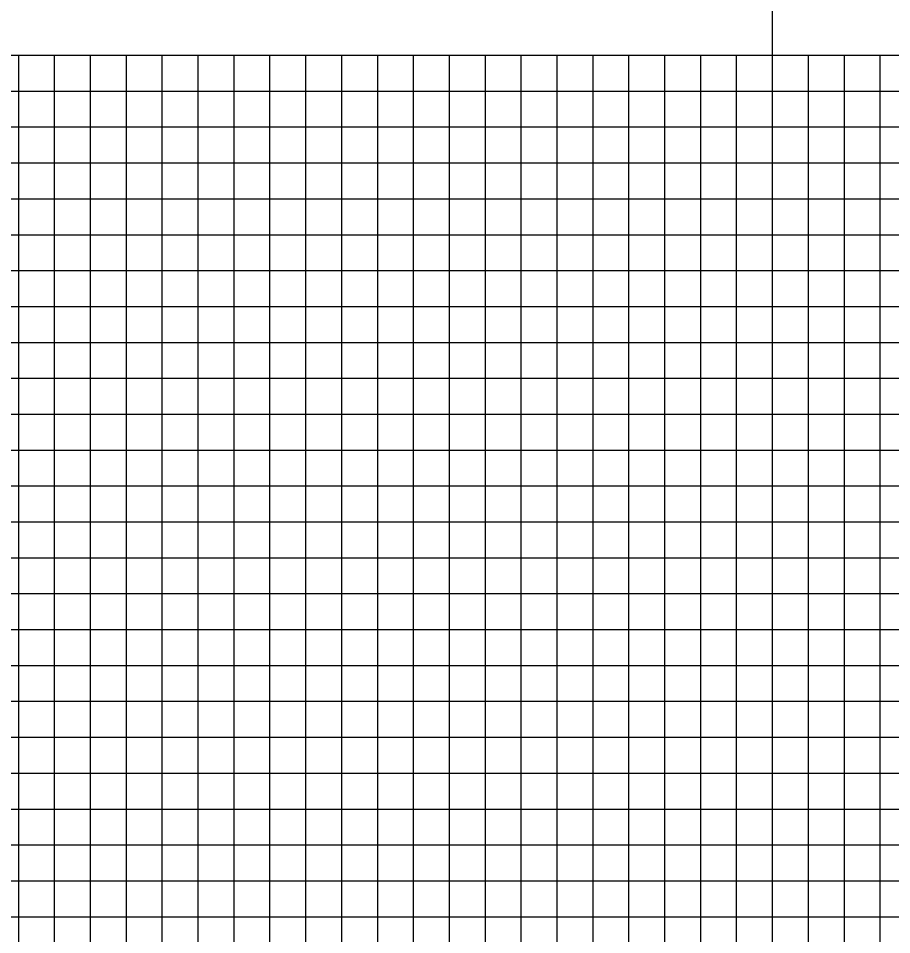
# Model space of a CAD drawing. Extents: x -90830 to 2015517, y -20856 to 836331.
# Drawn here: x 30373 to 31590, y -10022 to -8746 of the extents above; entities that cross this region are included whole.
import ezdxf

# ---------------------------------------------------------------- set-up
doc = ezdxf.new("R2010")
doc.units = 0
doc.layers.add('Level 1', color=7, linetype='Continuous')

msp = doc.modelspace()

# ---------------------------------------------------------------- linework, layer by layer
at = {"layer": 'Level 1'}
for p, q in [((31423.5, -3180.8), (31423.5, -11343.5)), ((28773.5, -8797.1), (30373.5, -8797.1)), ((30373.5, -8797.1), (30373.5, -9297.1)), ((30373.5, -8797.1), (30373.5, -9297.1)), ((30373.5, -8797.1), (31973.5, -8797.1)), ((30373.5, -8797.1), (30373.5, -9297.1)), ((30423.5, -8797.1), (30423.5, -9297.1)), ((30473.5, -8797.1), (30473.5, -9297.1)), ((30523.5, -8797.1), (30523.5, -9297.1)), ((30573.5, -8797.1), (30573.5, -9297.1)), ((30623.5, -8797.1), (30623.5, -9297.1)), ((30673.5, -8797.1), (30673.5, -9297.1)), ((30723.5, -8797.1), (30723.5, -9297.1)), ((30773.5, -8797.1), (30773.5, -9297.1)), ((30823.5, -8797.1), (30823.5, -9297.1)), ((30873.5, -8797.1), (30873.5, -9297.1)), ((30923.5, -8797.1), (30923.5, -9297.1)), ((30973.5, -8797.1), (30973.5, -9297.1)), ((31023.5, -8797.1), (31023.5, -9297.1)), ((31073.5, -8797.1), (31073.5, -9297.1)), ((31123.5, -8797.1), (31123.5, -9297.1)), ((31173.5, -8797.1), (31173.5, -9297.1)), ((31223.5, -8797.1), (31223.5, -9297.1)), ((31273.5, -8797.1), (31273.5, -9297.1)), ((31323.5, -8797.1), (31323.5, -9297.1)), ((31373.5, -8797.1), (31373.5, -9297.1)), ((31423.5, -8797.1), (31423.5, -9297.1)), ((31473.5, -8797.1), (31473.5, -9297.1)), ((31523.5, -8797.1), (31523.5, -9297.1)), ((31573.5, -8797.1), (31573.5, -9297.1)), ((28773.5, -8847.1), (30373.5, -8847.1)), ((30373.5, -8847.1), (31973.5, -8847.1)), ((28773.5, -8897.1), (30373.5, -8897.1)), ((30373.5, -8897.1), (31973.5, -8897.1)), ((28773.5, -8947.1), (30373.5, -8947.1)), ((30373.5, -8947.1), (31973.5, -8947.1)), ((28773.5, -8997.1), (30373.5, -8997.1)), ((30373.5, -8997.1), (31973.5, -8997.1)), ((28773.5, -9047.1), (30373.5, -9047.1)), ((30373.5, -9047.1), (31973.5, -9047.1)), ((28773.5, -9097.1), (30373.5, -9097.1)), ((30373.5, -9097.1), (31973.5, -9097.1)), ((28773.5, -9147.1), (30373.5, -9147.1)), ((30373.5, -9147.1), (31973.5, -9147.1)), ((28773.5, -9197.1), (30373.5, -9197.1)), ((30373.5, -9197.1), (31973.5, -9197.1)), ((28773.5, -9247.1), (30373.5, -9247.1)), ((30373.5, -9247.1), (31973.5, -9247.1)), ((28773.5, -9297.1), (30373.5, -9297.1)), ((28773.5, -9297.1), (30373.5, -9297.1)), ((30373.5, -9297.1), (30373.5, -9797.1)), ((30373.5, -9297.1), (30373.5, -9797.1)), ((30373.5, -9297.1), (31973.5, -9297.1)), ((30373.5, -9297.1), (31973.5, -9297.1)), ((30373.5, -9297.1), (30373.5, -9797.1)), ((30423.5, -9297.1), (30423.5, -9797.1)), ((30473.5, -9297.1), (30473.5, -9797.1)), ((30523.5, -9297.1), (30523.5, -9797.1)), ((30573.5, -9297.1), (30573.5, -9797.1)), ((30623.5, -9297.1), (30623.5, -9797.1)), ((30673.5, -9297.1), (30673.5, -9797.1)), ((30723.5, -9297.1), (30723.5, -9797.1)), ((30773.5, -9297.1), (30773.5, -9797.1)), ((30823.5, -9297.1), (30823.5, -9797.1)), ((30873.5, -9297.1), (30873.5, -9797.1)), ((30923.5, -9297.1), (30923.5, -9797.1)), ((30973.5, -9297.1), (30973.5, -9797.1)), ((31023.5, -9297.1), (31023.5, -9797.1)), ((31073.5, -9297.1), (31073.5, -9797.1)), ((31123.5, -9297.1), (31123.5, -9797.1)), ((31173.5, -9297.1), (31173.5, -9797.1)), ((31223.5, -9297.1), (31223.5, -9797.1)), ((31273.5, -9297.1), (31273.5, -9797.1)), ((31323.5, -9297.1), (31323.5, -9797.1)), ((31373.5, -9297.1), (31373.5, -9797.1)), ((31423.5, -9297.1), (31423.5, -9797.1)), ((31473.5, -9297.1), (31473.5, -9797.1)), ((31523.5, -9297.1), (31523.5, -9797.1)), ((31573.5, -9297.1), (31573.5, -9797.1)), ((28773.5, -9347.1), (30373.5, -9347.1)), ((30373.5, -9347.1), (31973.5, -9347.1)), ((28773.5, -9397.1), (30373.5, -9397.1)), ((30373.5, -9397.1), (31973.5, -9397.1)), ((28773.5, -9447.1), (30373.5, -9447.1)), ((30373.5, -9447.1), (31973.5, -9447.1)), ((28773.5, -9497.1), (30373.5, -9497.1)), ((30373.5, -9497.1), (31973.5, -9497.1)), ((28773.5, -9547.1), (30373.5, -9547.1)), ((30373.5, -9547.1), (31973.5, -9547.1)), ((28773.5, -9597.1), (30373.5, -9597.1)), ((30373.5, -9597.1), (31973.5, -9597.1)), ((28773.5, -9647.1), (30373.5, -9647.1)), ((30373.5, -9647.1), (31973.5, -9647.1)), ((28773.5, -9697.1), (30373.5, -9697.1)), ((30373.5, -9697.1), (31973.5, -9697.1)), ((28773.5, -9747.1), (30373.5, -9747.1)), ((30373.5, -9747.1), (31973.5, -9747.1)), ((28773.5, -9797.1), (30373.5, -9797.1)), ((28773.5, -9797.1), (30373.5, -9797.1)), ((30373.5, -9797.1), (30373.5, -10297.1)), ((30373.5, -9797.1), (30373.5, -10297.1)), ((30373.5, -9797.1), (31973.5, -9797.1)), ((30373.5, -9797.1), (30373.5, -10297.1)), ((30373.5, -9797.1), (31973.5, -9797.1)), ((30423.5, -9797.1), (30423.5, -10297.1)), ((30473.5, -9797.1), (30473.5, -10297.1)), ((30523.5, -9797.1), (30523.5, -10297.1)), ((30573.5, -9797.1), (30573.5, -10297.1)), ((30623.5, -9797.1), (30623.5, -10297.1)), ((30673.5, -9797.1), (30673.5, -10297.1)), ((30723.5, -9797.1), (30723.5, -10297.1)), ((30773.5, -9797.1), (30773.5, -10297.1)), ((30823.5, -9797.1), (30823.5, -10297.1)), ((30873.5, -9797.1), (30873.5, -10297.1)), ((30923.5, -9797.1), (30923.5, -10297.1)), ((30973.5, -9797.1), (30973.5, -10297.1)), ((31023.5, -9797.1), (31023.5, -10297.1)), ((31073.5, -9797.1), (31073.5, -10297.1)), ((31123.5, -9797.1), (31123.5, -10297.1)), ((31173.5, -9797.1), (31173.5, -10297.1)), ((31223.5, -9797.1), (31223.5, -10297.1)), ((31273.5, -9797.1), (31273.5, -10297.1)), ((31323.5, -9797.1), (31323.5, -10297.1)), ((31373.5, -9797.1), (31373.5, -10297.1)), ((31423.5, -9797.1), (31423.5, -10297.1)), ((31473.5, -9797.1), (31473.5, -10297.1)), ((31523.5, -9797.1), (31523.5, -10297.1)), ((31573.5, -9797.1), (31573.5, -10297.1)), ((28773.5, -9847.1), (30373.5, -9847.1)), ((30373.5, -9847.1), (31973.5, -9847.1)), ((28773.5, -9897.1), (30373.5, -9897.1)), ((30373.5, -9897.1), (31973.5, -9897.1)), ((28773.5, -9947.1), (30373.5, -9947.1)), ((30373.5, -9947.1), (31973.5, -9947.1)), ((28773.5, -9997.1), (30373.5, -9997.1)), ((30373.5, -9997.1), (31973.5, -9997.1))]:
    msp.add_line(p, q, dxfattribs=at)

doc.saveas('drawing.dxf')
